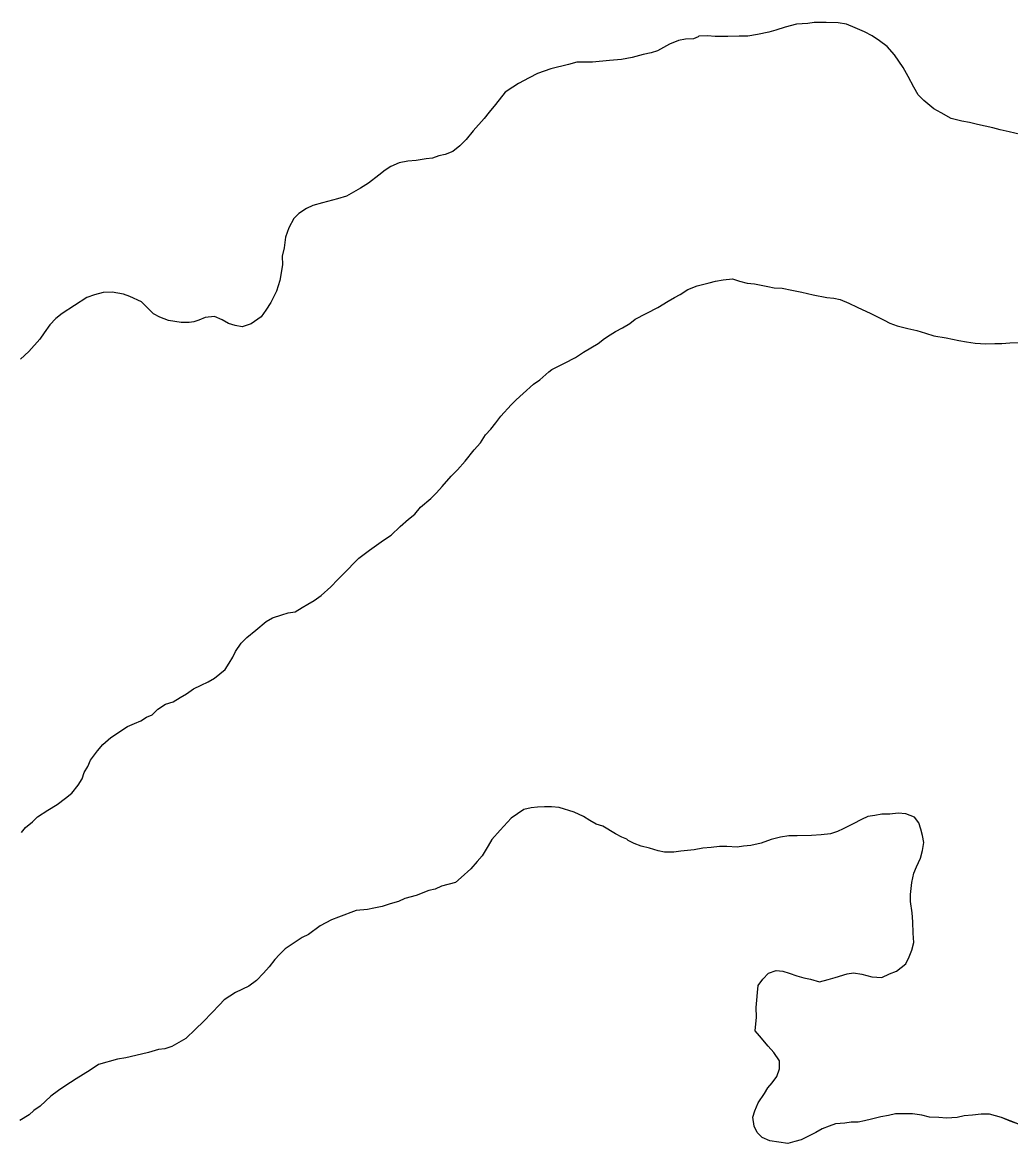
# Model space of a CAD drawing. Extents: x 3180038 to 3217926, y 922069 to 947485.
# Drawn here: x 3193539 to 3194016, y 937458 to 937999 of the extents above; entities that cross this region are included whole.
import ezdxf

# ---------------------------------------------------------------- set-up
doc = ezdxf.new("R2010")
doc.units = 0
doc.layers.add('V-SITE-VEGE', color=7, linetype='Continuous')
doc.layers.add('V-TOPO-SHOR', color=7, linetype='Continuous')

msp = doc.modelspace()

# ---------------------------------------------------------------- linework, layer by layer
at = {"layer": 'V-SITE-VEGE'}
for points in [[(3194021.31, 937945.29), (3194015.83, 937946.58), (3194011.38, 937947.55), (3194007.95, 937948.54), (3194000.42, 937950.15), (3193996.65, 937951.13), (3193992.89, 937951.77), (3193987.75, 937953.07), (3193982.93, 937955.74), (3193979.49, 937957.75), (3193974.66, 937961.78), (3193971.9, 937964.48), (3193969.8, 937968.21), (3193967.01, 937973.3), (3193964.56, 937977.71), (3193962.47, 937980.76), (3193960.39, 937983.81), (3193956.92, 937987.86), (3193953.13, 937990.55), (3193949.69, 937992.9), (3193945.9, 937994.9), (3193941.44, 937996.89), (3193937.32, 937998.55), (3193933.22, 937999.18), (3193927.41, 937999.45), (3193921.6, 937999.38), (3193918.53, 937999), (3193913.07, 937998.59), (3193907.63, 937997.16), (3193903.2, 937995.73), (3193899.8, 937994.67), (3193894.35, 937993.58), (3193889.58, 937992.83), (3193885.48, 937992.78), (3193880.02, 937992.72), (3193873.87, 937992.64), (3193870.11, 937992.93), (3193866.01, 937992.88), (3193865.68, 937992.54), (3193863.3, 937991.48), (3193859.54, 937991.44), (3193856.13, 937990.71), (3193851.72, 937988.95), (3193845.95, 937985.8)], [(3193845.95, 937985.8), (3193842.89, 937984.74), (3193839.14, 937984.01), (3193833.69, 937982.58), (3193828.58, 937981.49), (3193822.78, 937981.08), (3193814.6, 937980.29), (3193811.19, 937980.25), (3193807.08, 937980.2), (3193803, 937979.13), (3193794.49, 937976.97), (3193788.03, 937974.84), (3193783.95, 937972.74), (3193778.87, 937969.95), (3193776.15, 937968.2), (3193772.43, 937965.77), (3193767.72, 937959.9), (3193764.7, 937956.11), (3193762.34, 937953.01), (3193756.95, 937947.13), (3193753.59, 937942.99), (3193750.55, 937939.88), (3193747.17, 937937.11), (3193743.43, 937935.7), (3193740.37, 937934.98), (3193737.3, 937933.91), (3193734.23, 937933.53), (3193729.46, 937932.79), (3193725.37, 937932.4), (3193721.28, 937931.67), (3193717.2, 937929.91), (3193714.49, 937928.17), (3193711.45, 937925.74), (3193706.37, 937921.92), (3193702.65, 937919.48), (3193695.86, 937915.64), (3193691.44, 937914.22), (3193684.29, 937912.42), (3193679.53, 937911), (3193676.47, 937909.59), (3193672.74, 937907.16), (3193670.39, 937904.74), (3193668.05, 937900.27), (3193666.4, 937895.81), (3193665.78, 937890.68), (3193664.8, 937886.57), (3193664.86, 937882.47), (3193663.58, 937874.94), (3193661.94, 937869.8), (3193659.27, 937864.3), (3193656.93, 937860.51), (3193654.58, 937857.41), (3193649.84, 937853.94), (3193645.42, 937852.52), (3193641.99, 937853.16), (3193638.91, 937854.14), (3193635.81, 937855.81), (3193632.04, 937857.47), (3193627.6, 937857.08), (3193624.54, 937855.67), (3193622.16, 937854.96), (3193619.78, 937854.59), (3193616.02, 937854.54), (3193609.86, 937855.49), (3193605.74, 937857.15), (3193602.65, 937858.82), (3193599.54, 937861.85), (3193596.77, 937864.55), (3193591.27, 937867.21), (3193588.19, 937868.2), (3193582.71, 937869.16), (3193578.27, 937869.1), (3193574.19, 937868.03), (3193570.45, 937866.61), (3193558.59, 937858.95), (3193555.54, 937856.53), (3193552.51, 937853.41), (3193549.83, 937849.62), (3193547.81, 937846.52), (3193542.42, 937840.65), (3193538.37, 937836.85)], [(3193746.38, 937780.34), (3193749.41, 937783.45), (3193753.12, 937787.59), (3193757.49, 937793.11), (3193760.52, 937796.56), (3193762.86, 937800.35), (3193765.56, 937803.12), (3193767.91, 937806.22), (3193770.27, 937809.32), (3193775.32, 937814.85), (3193777.68, 937817.27), (3193781.06, 937820.38), (3193786.13, 937824.89), (3193789.18, 937826.97), (3193793.57, 937830.79), (3193794.92, 937831.83), (3193796.96, 937832.88), (3193801.03, 937834.98), (3193806.46, 937837.77), (3193810.19, 937840.21), (3193817.3, 937844.4), (3193820.35, 937846.83), (3193823.06, 937848.57), (3193825.77, 937850.31), (3193829.16, 937852.06), (3193832.55, 937854.15), (3193835.26, 937856.24), (3193846.12, 937861.83), (3193851.2, 937864.97), (3193854.25, 937866.71), (3193856.97, 937868.11), (3193860.7, 937870.55), (3193865.12, 937872.31), (3193870.9, 937873.75), (3193873.97, 937874.47), (3193877.72, 937875.2), (3193882.15, 937875.6), (3193885.58, 937874.62), (3193889.35, 937873.64), (3193892.77, 937873.34), (3193899.27, 937872.05), (3193902.35, 937871.41), (3193906.11, 937871.11), (3193910.91, 937870.15), (3193915.7, 937869.18), (3193921.18, 937867.89), (3193927.69, 937866.6), (3193931.1, 937866.3), (3193934.19, 937865.66), (3193938.31, 937864), (3193942.43, 937862), (3193948.96, 937859.01), (3193955.49, 937855.67), (3193958.23, 937854.34), (3193961.67, 937853.02), (3193966.8, 937851.72), (3193971.26, 937850.75), (3193975.37, 937849.43), (3193979.49, 937848.12), (3193985.3, 937847.16), (3193991.47, 937845.87), (3193995.23, 937845.24), (3193999.34, 937844.61), (3194004.46, 937844.33), (3194008.9, 937844.38), (3194012.32, 937844.42), (3194016.07, 937844.81), (3194022.22, 937844.89)], [(3193538.81, 937608.37), (3193540.83, 937610.78), (3193544.21, 937613.56), (3193546.57, 937615.98), (3193551.66, 937619.11), (3193556.06, 937621.9), (3193560.12, 937625.03), (3193563.16, 937627.45), (3193566.19, 937631.25), (3193568.2, 937634.35), (3193569.19, 937637.43), (3193570.86, 937640.19), (3193572.19, 937643.28), (3193575.55, 937647.76), (3193578.24, 937650.87), (3193581.96, 937654.33), (3193590.09, 937659.55), (3193593.49, 937660.96), (3193596.54, 937662.36), (3193599.25, 937664.1), (3193601.97, 937665.16), (3193602.31, 937665.51), (3193604.67, 937667.93), (3193608.4, 937670.36), (3193612.14, 937671.44), (3193615.53, 937673.53), (3193618.58, 937675.27), (3193621.97, 937677.7), (3193625.7, 937679.46), (3193629.1, 937681.21), (3193632.15, 937682.95), (3193637.22, 937687.11), (3193639.23, 937690.21), (3193640.9, 937692.97), (3193642.24, 937695.71), (3193644.92, 937699.85), (3193647.62, 937702.61), (3193652.01, 937706.08), (3193657.08, 937710.24), (3193660.13, 937711.99), (3193664.55, 937713.41), (3193667.62, 937714.47), (3193671.03, 937714.86), (3193674.42, 937716.95), (3193677.13, 937718.69), (3193680.18, 937720.43), (3193683.57, 937722.86), (3193688.29, 937727.02), (3193691.67, 937730.48), (3193694.03, 937732.9), (3193696.73, 937735.66), (3193699.09, 937738.09), (3193701.79, 937740.85), (3193706.86, 937744.67), (3193710.25, 937747.1), (3193713.63, 937749.54), (3193717.36, 937751.97), (3193721.75, 937756.13), (3193725.8, 937759.59), (3193728.85, 937762.02), (3193731.54, 937765.47), (3193736.61, 937769.63), (3193739.3, 937772.4), (3193742, 937775.5), (3193746.38, 937780.34)], [(3193798.56, 937620.46), (3193794.8, 937620.76), (3193791.39, 937620.72), (3193787.97, 937620.68), (3193784.91, 937620.3), (3193781.5, 937619.57), (3193775.4, 937615.4), (3193770.01, 937609.52), (3193765.97, 937605.03), (3193764.3, 937601.94), (3193761.28, 937597.12), (3193758.93, 937594.36), (3193755.9, 937590.91), (3193751.17, 937586.75), (3193748.47, 937584.33), (3193741.66, 937582.53), (3193738.6, 937581.13), (3193735.54, 937580.41), (3193729.42, 937577.94), (3193723.97, 937576.51), (3193720.92, 937575.11), (3193716.83, 937574.03), (3193713.09, 937572.62), (3193709, 937571.88), (3193705.94, 937571.16), (3193700.48, 937570.75), (3193691.98, 937567.57), (3193688.58, 937566.17), (3193685.87, 937564.77), (3193683.15, 937563.37), (3193677.4, 937559.2), (3193674.34, 937557.79), (3193666.21, 937552.23), (3193663.51, 937549.46), (3193661.15, 937547.04), (3193658.46, 937543.6), (3193655.77, 937540.49), (3193652.4, 937537.03), (3193648.68, 937534.25), (3193642.23, 937531.1), (3193636.8, 937527.62), (3193634.44, 937525.2), (3193630.73, 937521.39), (3193626.69, 937517.25), (3193622.98, 937513.44), (3193618.25, 937508.94), (3193611.47, 937505.1), (3193608.07, 937504.04), (3193605, 937503.66), (3193600.23, 937502.23), (3193594.11, 937500.79), (3193589.34, 937499.71), (3193585.25, 937498.97), (3193576.06, 937496.47), (3193571.99, 937493.69), (3193565.21, 937489.5), (3193559.79, 937486.02), (3193556.75, 937483.93), (3193553.02, 937481.16), (3193547.96, 937476.31), (3193544.91, 937474.22), (3193542.55, 937472.14), (3193538.14, 937469.36)], [(3193896.5, 937461.16), (3193894.09, 937463.52), (3193892.68, 937466.58), (3193891.94, 937471.01), (3193892.93, 937474.09), (3193894.59, 937477.87), (3193897.61, 937482.35), (3193899.28, 937485.1), (3193901.3, 937487.52), (3193903.65, 937490.62), (3193904.97, 937494.39), (3193904.93, 937498.15), (3193902.14, 937502.22), (3193899.37, 937505.25), (3193895.21, 937510.33), (3193893.14, 937512.69), (3193893.74, 937519.19), (3193893.68, 937523.97), (3193893.98, 937527.39), (3193894.27, 937531.15), (3193894.57, 937534.57), (3193896.92, 937537.67), (3193899.62, 937540.43), (3193903.36, 937541.85), (3193906.44, 937541.54), (3193909.53, 937540.56), (3193913.3, 937539.24), (3193916.72, 937538.26), (3193919.81, 937537.61), (3193924.26, 937536.3), (3193928.35, 937537.38), (3193931.75, 937538.44), (3193937.53, 937540.22), (3193940.61, 937540.6), (3193944.71, 937539.97), (3193949.51, 937538.66), (3193954.29, 937538.38), (3193958.03, 937540.13), (3193961.43, 937541.54), (3193965.82, 937545.01), (3193967.49, 937548.45), (3193968.81, 937551.54), (3193969.79, 937555.31), (3193969.4, 937559.74), (3193969.33, 937565.21), (3193968.93, 937569.64), (3193968.18, 937575.1), (3193968.14, 937578.51), (3193968.75, 937584.32), (3193969.72, 937588.78), (3193971.05, 937591.86), (3193973.04, 937595.99), (3193974.02, 937599.76), (3193974.66, 937603.52), (3193973.93, 937606.93), (3193973.21, 937609.99), (3193972.15, 937613.05), (3193970.07, 937615.76), (3193965.95, 937617.42), (3193962.19, 937617.71), (3193958.1, 937617.32), (3193954.34, 937617.27), (3193950.93, 937616.55), (3193947.52, 937616.16), (3193944.47, 937614.76), (3193940.39, 937612.66), (3193935.64, 937610.21), (3193932.93, 937608.81), (3193929.52, 937607.74), (3193925.09, 937607.35), (3193920.31, 937606.95), (3193913.48, 937606.86), (3193909.39, 937606.81), (3193905.3, 937606.08), (3193900.87, 937605), (3193896.11, 937603.23), (3193891, 937602.14), (3193887.59, 937601.76), (3193884.52, 937601.38), (3193879.4, 937601.66), (3193875.98, 937601.62), (3193871.89, 937601.22), (3193867.8, 937600.83), (3193863.71, 937600.1), (3193857.23, 937599.34), (3193853.82, 937598.95), (3193849.38, 937598.9), (3193846.29, 937599.54), (3193842.18, 937600.86), (3193838.07, 937601.83), (3193834.64, 937603.15), (3193831.89, 937604.49), (3193831.2, 937605.16), (3193828.79, 937606.16), (3193825.7, 937607.82), (3193819.51, 937611.5), (3193816.42, 937612.49), (3193813.33, 937614.16), (3193810.23, 937616.17), (3193805.76, 937618.16), (3193798.56, 937620.46)], [(3194020.74, 937467.48), (3194016.28, 937469.14), (3194012.16, 937470.79), (3194006.34, 937472.42), (3194002.24, 937472.38), (3193998.15, 937471.98), (3193994.05, 937471.59), (3193990.65, 937470.87), (3193985.53, 937470.46), (3193981.77, 937470.76), (3193977.32, 937471.04), (3193973.56, 937472.02), (3193969.11, 937472.65), (3193965.01, 937472.6), (3193960.91, 937472.55), (3193957.51, 937471.82), (3193953.76, 937471.09), (3193949.33, 937470.01), (3193945.93, 937469.29), (3193942.86, 937468.57), (3193939.45, 937468.52), (3193936.38, 937468.14), (3193931.94, 937467.75), (3193928.88, 937466.68), (3193925.48, 937465.28), (3193922.43, 937463.53), (3193915.3, 937460.03), (3193912.24, 937459.31), (3193908.84, 937458.24), (3193900.28, 937459.5), (3193896.5, 937461.16)]]:
    msp.add_lwpolyline(points, dxfattribs=at)
at = {"layer": 'V-TOPO-SHOR'}
for points in [[(3194021.31, 937945.29), (3194015.83, 937946.58), (3194011.38, 937947.55), (3194007.95, 937948.54), (3194000.42, 937950.15), (3193996.65, 937951.13), (3193992.89, 937951.77), (3193987.75, 937953.07), (3193982.93, 937955.74), (3193979.49, 937957.75), (3193974.66, 937961.78), (3193971.9, 937964.48), (3193969.8, 937968.21), (3193967.01, 937973.3), (3193964.56, 937977.71), (3193962.47, 937980.76), (3193960.39, 937983.81), (3193956.92, 937987.86), (3193953.13, 937990.55), (3193949.69, 937992.9), (3193945.9, 937994.9), (3193941.44, 937996.89), (3193937.32, 937998.55), (3193933.22, 937999.18), (3193927.41, 937999.45), (3193921.6, 937999.38), (3193918.53, 937999), (3193913.07, 937998.59), (3193907.63, 937997.16), (3193903.2, 937995.74), (3193899.8, 937994.67), (3193894.35, 937993.58), (3193889.58, 937992.83), (3193885.48, 937992.78), (3193880.02, 937992.72), (3193873.87, 937992.64), (3193870.11, 937992.93), (3193866.01, 937992.88), (3193865.68, 937992.54), (3193863.3, 937991.48), (3193859.54, 937991.44), (3193856.13, 937990.71), (3193851.72, 937988.95), (3193845.95, 937985.81), (3193842.89, 937984.74), (3193839.14, 937984.01), (3193833.69, 937982.58), (3193828.58, 937981.49), (3193822.78, 937981.08), (3193814.6, 937980.29)], [(3193814.6, 937980.29), (3193811.18, 937980.25), (3193807.08, 937980.2), (3193803, 937979.12), (3193794.49, 937976.97), (3193788.03, 937974.84), (3193783.95, 937972.74), (3193778.87, 937969.95), (3193776.15, 937968.2), (3193772.43, 937965.77), (3193767.72, 937959.9), (3193764.69, 937956.11), (3193762.34, 937953.01), (3193756.95, 937947.13), (3193753.59, 937942.99), (3193750.55, 937939.88), (3193747.17, 937937.11), (3193743.43, 937935.7), (3193740.37, 937934.98), (3193737.3, 937933.91), (3193734.23, 937933.53), (3193729.46, 937932.79), (3193725.37, 937932.4), (3193721.28, 937931.67), (3193717.2, 937929.91), (3193714.49, 937928.17), (3193711.45, 937925.74), (3193706.37, 937921.92), (3193702.65, 937919.48), (3193695.86, 937915.64), (3193691.44, 937914.22), (3193684.29, 937912.42), (3193679.53, 937911), (3193676.47, 937909.59), (3193672.74, 937907.16), (3193670.39, 937904.74), (3193668.05, 937900.27), (3193666.4, 937895.81), (3193665.78, 937890.68), (3193664.8, 937886.57), (3193664.86, 937882.47), (3193663.58, 937874.94), (3193661.94, 937869.8), (3193659.27, 937864.3), (3193656.93, 937860.51), (3193654.58, 937857.41), (3193649.84, 937853.94), (3193645.42, 937852.52), (3193641.99, 937853.16), (3193638.91, 937854.14), (3193635.81, 937855.81), (3193632.04, 937857.47), (3193627.6, 937857.08), (3193624.54, 937855.67), (3193622.16, 937854.96), (3193619.78, 937854.59), (3193616.02, 937854.54), (3193609.86, 937855.49), (3193605.74, 937857.15), (3193602.65, 937858.82), (3193599.54, 937861.85), (3193596.77, 937864.55), (3193591.27, 937867.21), (3193588.19, 937868.2), (3193582.71, 937869.16), (3193578.27, 937869.1), (3193574.19, 937868.03), (3193570.45, 937866.61), (3193558.59, 937858.95), (3193555.54, 937856.53), (3193552.51, 937853.41), (3193549.83, 937849.62), (3193547.81, 937846.52), (3193542.42, 937840.65), (3193538.37, 937836.85)], [(3193608.4, 937670.36), (3193612.14, 937671.44), (3193615.53, 937673.53), (3193618.58, 937675.27), (3193621.97, 937677.7), (3193625.7, 937679.46), (3193629.1, 937681.21), (3193632.15, 937682.95), (3193637.22, 937687.11), (3193639.23, 937690.21), (3193640.9, 937692.97), (3193642.24, 937695.71), (3193644.92, 937699.85), (3193647.62, 937702.61), (3193652.01, 937706.08), (3193657.08, 937710.24), (3193660.13, 937711.99), (3193664.56, 937713.41), (3193667.62, 937714.47), (3193671.03, 937714.85), (3193674.42, 937716.95), (3193677.13, 937718.69), (3193680.18, 937720.43), (3193683.57, 937722.86), (3193688.29, 937727.02), (3193691.67, 937730.48), (3193694.03, 937732.9), (3193696.73, 937735.66), (3193699.09, 937738.09), (3193701.79, 937740.85), (3193706.86, 937744.67), (3193710.25, 937747.1), (3193713.63, 937749.54), (3193717.36, 937751.97), (3193721.75, 937756.13), (3193725.8, 937759.59), (3193728.85, 937762.02), (3193731.54, 937765.47), (3193736.61, 937769.63), (3193739.3, 937772.4), (3193742, 937775.5), (3193746.38, 937780.34), (3193749.41, 937783.45), (3193753.12, 937787.59), (3193757.49, 937793.11), (3193760.52, 937796.56), (3193762.86, 937800.35), (3193765.56, 937803.12), (3193767.91, 937806.22), (3193770.27, 937809.32), (3193775.32, 937814.85), (3193777.68, 937817.27), (3193781.06, 937820.38), (3193786.13, 937824.89), (3193789.18, 937826.97), (3193793.57, 937830.79), (3193794.92, 937831.83), (3193796.96, 937832.88), (3193801.03, 937834.98), (3193806.46, 937837.78), (3193810.19, 937840.21), (3193817.3, 937844.4), (3193820.35, 937846.83), (3193823.06, 937848.57), (3193825.77, 937850.31), (3193829.16, 937852.06), (3193832.55, 937854.15), (3193835.26, 937856.23), (3193846.12, 937861.83), (3193851.2, 937864.97), (3193854.25, 937866.71), (3193856.97, 937868.11), (3193860.7, 937870.55), (3193865.12, 937872.31), (3193870.9, 937873.75), (3193873.97, 937874.47), (3193877.72, 937875.2), (3193882.15, 937875.6), (3193885.58, 937874.62), (3193889.35, 937873.64), (3193892.77, 937873.34), (3193899.27, 937872.05), (3193902.35, 937871.41), (3193906.11, 937871.11), (3193910.91, 937870.15), (3193915.7, 937869.18), (3193921.18, 937867.89), (3193927.69, 937866.6), (3193931.1, 937866.3), (3193934.19, 937865.66), (3193938.31, 937864), (3193942.43, 937862), (3193948.95, 937859.01), (3193955.49, 937855.67), (3193958.23, 937854.34), (3193961.67, 937853.02), (3193966.8, 937851.72), (3193971.26, 937850.75), (3193975.37, 937849.43), (3193979.49, 937848.12), (3193985.3, 937847.16)], [(3193985.3, 937847.16), (3193991.47, 937845.87), (3193995.23, 937845.24), (3193999.34, 937844.6), (3194004.46, 937844.33), (3194008.9, 937844.38), (3194012.32, 937844.42), (3194016.07, 937844.81), (3194022.22, 937844.89)], [(3193538.81, 937608.37), (3193540.83, 937610.78), (3193544.21, 937613.56), (3193546.57, 937615.98), (3193551.66, 937619.11), (3193556.06, 937621.9), (3193560.12, 937625.03), (3193563.16, 937627.45), (3193566.19, 937631.25), (3193568.2, 937634.35), (3193569.19, 937637.43), (3193570.86, 937640.19), (3193572.19, 937643.28), (3193575.55, 937647.76), (3193578.24, 937650.87), (3193581.96, 937654.33), (3193590.09, 937659.55), (3193593.49, 937660.96), (3193596.54, 937662.36), (3193599.25, 937664.1), (3193601.97, 937665.16), (3193602.31, 937665.51), (3193604.67, 937667.93), (3193608.4, 937670.36)], [(3193962.19, 937617.71), (3193958.1, 937617.32), (3193954.34, 937617.27), (3193950.93, 937616.55), (3193947.52, 937616.16), (3193944.47, 937614.76), (3193940.39, 937612.66), (3193935.64, 937610.21), (3193932.93, 937608.81), (3193929.52, 937607.74), (3193925.09, 937607.35), (3193920.31, 937606.95), (3193913.48, 937606.86), (3193909.39, 937606.81), (3193905.3, 937606.08), (3193900.87, 937605), (3193896.11, 937603.23), (3193891, 937602.14), (3193887.59, 937601.76), (3193884.52, 937601.38), (3193879.4, 937601.66), (3193875.98, 937601.62), (3193871.89, 937601.22), (3193867.8, 937600.83), (3193863.71, 937600.1), (3193857.23, 937599.34), (3193853.82, 937598.95), (3193849.38, 937598.9), (3193846.29, 937599.54), (3193842.18, 937600.86), (3193838.07, 937601.83), (3193834.64, 937603.15), (3193831.89, 937604.49), (3193831.2, 937605.16), (3193828.79, 937606.16), (3193825.7, 937607.82), (3193819.51, 937611.5), (3193816.42, 937612.49), (3193813.33, 937614.16), (3193810.23, 937616.17), (3193805.76, 937618.16), (3193798.56, 937620.46), (3193794.8, 937620.76), (3193791.39, 937620.72), (3193787.97, 937620.68), (3193784.91, 937620.3), (3193781.5, 937619.57), (3193775.4, 937615.4), (3193770.01, 937609.52), (3193765.97, 937605.03), (3193764.3, 937601.94), (3193761.28, 937597.12), (3193758.93, 937594.36), (3193755.9, 937590.91), (3193751.17, 937586.75), (3193748.47, 937584.33), (3193741.66, 937582.53), (3193738.6, 937581.13), (3193735.54, 937580.41), (3193729.42, 937577.94), (3193723.97, 937576.51), (3193720.92, 937575.11), (3193716.83, 937574.03), (3193713.09, 937572.62), (3193709, 937571.88), (3193705.94, 937571.16), (3193700.48, 937570.75), (3193691.98, 937567.57), (3193688.58, 937566.17), (3193685.87, 937564.77), (3193683.15, 937563.37), (3193677.4, 937559.2), (3193674.34, 937557.79), (3193666.21, 937552.23), (3193663.51, 937549.46), (3193661.15, 937547.04), (3193658.46, 937543.59), (3193655.77, 937540.49), (3193652.4, 937537.03), (3193648.68, 937534.25), (3193642.23, 937531.1), (3193636.8, 937527.62), (3193634.44, 937525.2), (3193630.73, 937521.39), (3193626.69, 937517.25), (3193622.98, 937513.44), (3193618.25, 937508.94), (3193611.47, 937505.1), (3193608.07, 937504.04), (3193605, 937503.66), (3193600.23, 937502.23), (3193594.11, 937500.79), (3193589.34, 937499.71), (3193585.25, 937498.97), (3193576.06, 937496.47), (3193571.99, 937493.69), (3193565.21, 937489.5), (3193559.79, 937486.02), (3193556.75, 937483.93), (3193553.02, 937481.16), (3193547.96, 937476.31)], [(3194020.74, 937467.48), (3194016.28, 937469.13), (3194012.16, 937470.79), (3194006.34, 937472.42), (3194002.24, 937472.38), (3193998.15, 937471.98), (3193994.05, 937471.59), (3193990.65, 937470.87), (3193985.53, 937470.46), (3193981.77, 937470.76), (3193977.32, 937471.04), (3193973.56, 937472.02), (3193969.11, 937472.65), (3193965.01, 937472.6), (3193960.91, 937472.55), (3193957.51, 937471.82), (3193953.76, 937471.09), (3193949.33, 937470.01), (3193945.93, 937469.29), (3193942.86, 937468.57), (3193939.45, 937468.52), (3193936.38, 937468.14), (3193931.94, 937467.75), (3193928.88, 937466.68), (3193925.48, 937465.28), (3193922.43, 937463.53), (3193915.3, 937460.03), (3193912.24, 937459.31), (3193908.84, 937458.24), (3193900.28, 937459.5), (3193896.5, 937461.16), (3193894.09, 937463.52), (3193892.68, 937466.58), (3193891.94, 937471.01), (3193892.93, 937474.09), (3193894.59, 937477.87), (3193897.61, 937482.35), (3193899.28, 937485.1), (3193901.3, 937487.52), (3193903.65, 937490.62), (3193904.97, 937494.39), (3193904.93, 937498.15), (3193902.14, 937502.22), (3193899.37, 937505.25), (3193895.21, 937510.33), (3193893.14, 937512.69), (3193893.74, 937519.19), (3193893.68, 937523.97), (3193893.98, 937527.39), (3193894.27, 937531.15), (3193894.57, 937534.57), (3193896.92, 937537.67), (3193899.62, 937540.43), (3193903.36, 937541.85), (3193906.44, 937541.54), (3193909.53, 937540.56), (3193913.3, 937539.24), (3193916.72, 937538.26), (3193919.81, 937537.61), (3193924.26, 937536.3), (3193928.35, 937537.38), (3193931.75, 937538.44), (3193937.53, 937540.22), (3193940.6, 937540.6), (3193944.71, 937539.97), (3193949.51, 937538.66), (3193954.29, 937538.38), (3193958.03, 937540.13), (3193961.43, 937541.54), (3193965.82, 937545.01), (3193967.49, 937548.45), (3193968.81, 937551.54), (3193969.79, 937555.31), (3193969.4, 937559.74), (3193969.33, 937565.21), (3193968.93, 937569.64), (3193968.18, 937575.1), (3193968.14, 937578.51), (3193968.75, 937584.32), (3193969.72, 937588.77), (3193971.05, 937591.86), (3193973.04, 937595.99), (3193974.02, 937599.76), (3193974.66, 937603.52), (3193973.93, 937606.93), (3193973.21, 937609.99), (3193972.15, 937613.05), (3193970.07, 937615.76), (3193965.95, 937617.42), (3193962.19, 937617.71)], [(3193547.96, 937476.31), (3193544.91, 937474.22), (3193542.55, 937472.15), (3193538.14, 937469.36)]]:
    msp.add_lwpolyline(points, dxfattribs=at)

doc.saveas('drawing.dxf')
